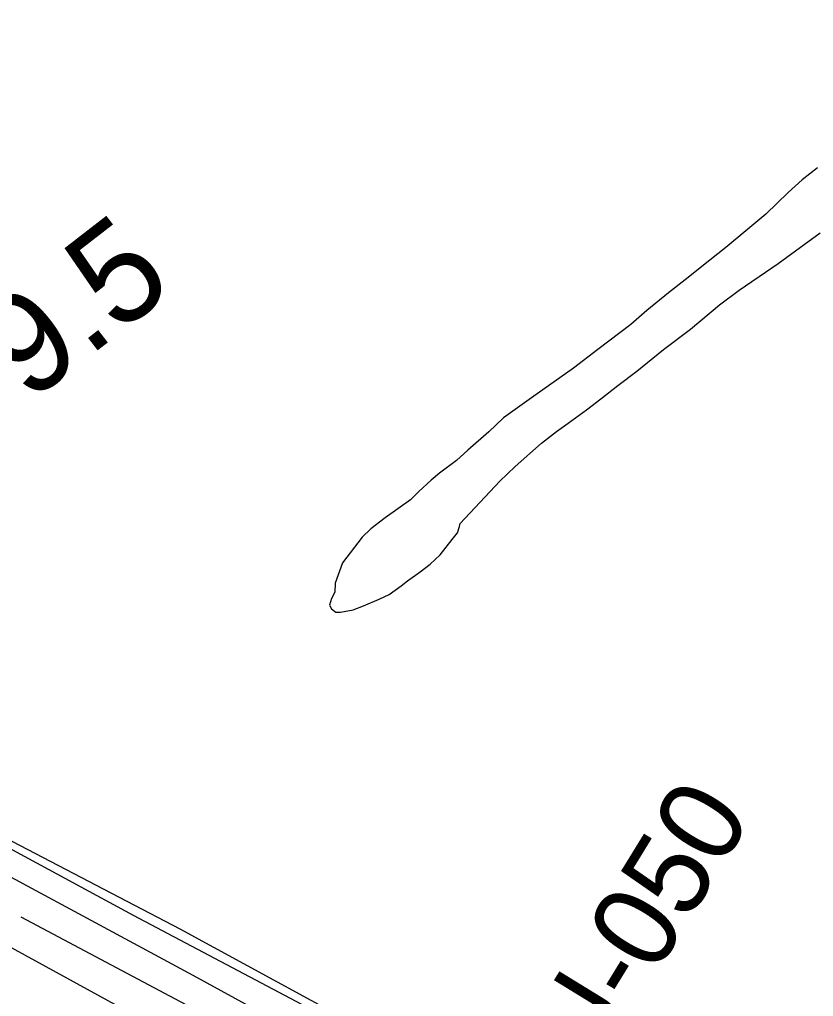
# Model space of a CAD drawing. Extents: x 3329297 to 3367176, y 649250 to 674653.
# Drawn here: x 3339168 to 3339953, y 670619 to 671586 of the extents above; entities that cross this region are included whole.
import ezdxf

# ---------------------------------------------------------------- set-up
doc = ezdxf.new("R2010")
doc.units = 0
for name, color, linetype in [('V-LEVE-TOET', 7, 'Continuous'), ('V-RIVR-RANG-IDEN', 7, 'Continuous'), ('V-ROAD-CNTR', 7, 'Continuous'), ('V-SITE-VEGE', 7, 'Continuous'), ('V-SURV-IDEN', 7, 'Continuous'), ('V-TOPO-SHOR', 7, 'Continuous')]:
    doc.layers.add(name, color=color, linetype=linetype)

msp = doc.modelspace()

# ---------------------------------------------------------------- linework, layer by layer
at = {"layer": 'V-LEVE-TOET'}
msp.add_lwpolyline([(3337618.08, 671408.71), (3337810.05, 671327.27), (3338035.25, 671227.28), (3338238.52, 671140.72), (3338412.87, 671063.36), (3338595.51, 670976.79), (3338711.27, 670917), (3338846.68, 670841.31), (3338998.15, 670760.68), (3339132.08, 670682.55), (3339275.53, 670603.99), (3339434.62, 670510.97), (3339586.73, 670434.33), (3339803.62, 670323.7), (3339894.43, 670273.26), (3339967.83, 670221.36)], dxfattribs=at)
at = {"layer": 'V-ROAD-CNTR'}
msp.add_lwpolyline([(3337638.29, 671456.08), (3338236.55, 671194.84), (3338376.29, 671141.62), (3338464.43, 671095.75), (3338535.61, 671065.6), (3338604.9, 671029.25), (3338720.26, 670973.23), (3339066.19, 670787.41), (3339339.26, 670640.19), (3339543.18, 670528.56), (3339763.13, 670414.38), (3339877.31, 670347.42), (3339935.69, 670311.68), (3339990.29, 670280.06)], dxfattribs=at)
at = {"layer": 'V-SITE-VEGE'}
for p, q in [((3339957.29, 671439.24), (3339942.1, 671427.22)), ((3339942.1, 671427.22), (3339928.14, 671414.64)), ((3339928.14, 671414.64), (3339906.09, 671393.32)), ((3339906.09, 671393.32), (3339890.34, 671380.07)), ((3339890.34, 671380.07), (3339866.42, 671360.49)), ((3339943.96, 671363.48), (3339959.77, 671374.93)), ((3339866.42, 671360.49), (3339850.65, 671347.84)), ((3339918.21, 671344.43), (3339943.96, 671363.48)), ((3339850.65, 671347.84), (3339826.13, 671328.23)), ((3339879.49, 671318.25), (3339918.21, 671344.43)), ((3339826.13, 671328.23), (3339809.76, 671315.56)), ((3339809.76, 671315.56), (3339788.17, 671297.87)), ((3339860.18, 671303.66), (3339879.49, 671318.25)), ((3339831.61, 671279.68), (3339860.18, 671303.66)), ((3339788.17, 671297.87), (3339772.45, 671284.02)), ((3339772.45, 671284.02), (3339739.69, 671259.27)), ((3339804.71, 671259.38), (3339831.61, 671279.68)), ((3339739.69, 671259.27), (3339715.72, 671240.89)), ((3339778.44, 671237.9), (3339804.71, 671259.38)), ((3339715.72, 671240.89), (3339674.11, 671211.59)), ((3339759.72, 671223.93), (3339778.44, 671237.9)), ((3339742.78, 671210.63), (3339759.72, 671223.93)), ((3339674.11, 671211.59), (3339646.58, 671191.87)), ((3339728.74, 671199.86), (3339742.78, 671210.63)), ((3339710.6, 671186.51), (3339728.74, 671199.86)), ((3339646.58, 671191.87), (3339632.06, 671178.06)), ((3339698.88, 671178.23), (3339710.6, 671186.51)), ((3339632.06, 671178.06), (3339611.1, 671159.8)), ((3339684.27, 671166.83), (3339698.88, 671178.23)), ((3339658.08, 671143.55), (3339684.27, 671166.83)), ((3339611.1, 671159.8), (3339600.04, 671149.73)), ((3339600.04, 671149.73), (3339583.08, 671137.04)), ((3339642.98, 671129.12), (3339658.08, 671143.55)), ((3339574.92, 671130.11), (3339562.71, 671118.8)), ((3339583.08, 671137.04), (3339574.92, 671130.11)), ((3339603.66, 671087.27), (3339642.98, 671129.12)), ((3339562.71, 671118.8), (3339554.6, 671110.66)), ((3339554.6, 671110.66), (3339529.4, 671092.83)), ((3339529.4, 671092.83), (3339515.37, 671082.05)), ((3339515.37, 671082.05), (3339506.66, 671073.89)), ((3339601.01, 671078.14), (3339603.18, 671084.24)), ((3339603.18, 671084.24), (3339603.66, 671087.27)), ((3339506.66, 671073.89), (3339487.17, 671048.45)), ((3339583.78, 671056.4), (3339595.85, 671071.32)), ((3339595.85, 671071.32), (3339601.01, 671078.14)), ((3339573.92, 671046.99), (3339583.78, 671056.4)), ((3339487.17, 671048.45), (3339480.12, 671028.32)), ((3339563.97, 671039.38), (3339573.92, 671046.99)), ((3339551.68, 671030.48), (3339563.97, 671039.38)), ((3339480.12, 671028.32), (3339479.87, 671019.28)), ((3339533.53, 671017.14), (3339545.25, 671025.42)), ((3339545.25, 671025.42), (3339551.68, 671030.48)), ((3339476.49, 671013.13), (3339474.35, 671006.42)), ((3339479.87, 671019.28), (3339476.49, 671013.13)), ((3339508.08, 671005.92), (3339523.47, 671012.53)), ((3339523.47, 671012.53), (3339533.53, 671017.14)), ((3339474.35, 671006.42), (3339476.29, 671002.89)), ((3339476.29, 671002.89), (3339480.63, 670999.44)), ((3339498, 671001.92), (3339508.08, 671005.92)), ((3339480.63, 670999.44), (3339485.44, 670999.63)), ((3339485.44, 670999.63), (3339498, 671001.92)), ((3339326.61, 670685.69), (3339034.26, 670838.31)), ((3339628.13, 670522.27), (3339326.61, 670685.69))]:
    msp.add_line(p, q, dxfattribs=at)
at = {"layer": 'V-TOPO-SHOR'}
msp.add_line((3339449.93, 670549.07), (3339169.32, 670697.57), dxfattribs=at)
msp.add_lwpolyline([(3336581.02, 671929.34), (3336911.29, 671788.02), (3337497.26, 671540.73), (3337719.23, 671445.34), (3338024.64, 671316.4), (3338243.05, 671222.78), (3338449.03, 671136.23), (3338537.82, 671092.04), (3338731.41, 670993.05), (3339100.82, 670796.8), (3339280.2, 670699.56), (3339711.78, 670471.5), (3339889.39, 670374.25), (3340001.3, 670303.49), (3340054.6, 670266.33), (3340090.14, 670238.01), (3340107.9, 670227.4), (3340141.62, 670223.91), (3340193.06, 670229.33), (3340217.87, 670245.35), (3340235.58, 670263.12), (3340379.09, 670368.08)], dxfattribs=at)

# ---------------------------------------------------------------- texts
at = {"layer": 'V-RIVR-RANG-IDEN'}
msp.add_text('U-050', height=83, rotation=58.4403, dxfattribs=at).set_placement((3339735.09, 670539.71))
at = {"layer": 'V-SURV-IDEN'}
msp.add_text('602+99.5', height=100, rotation=37.77812, dxfattribs=at).set_placement((3338879.83, 670975.46))

doc.saveas('drawing.dxf')
